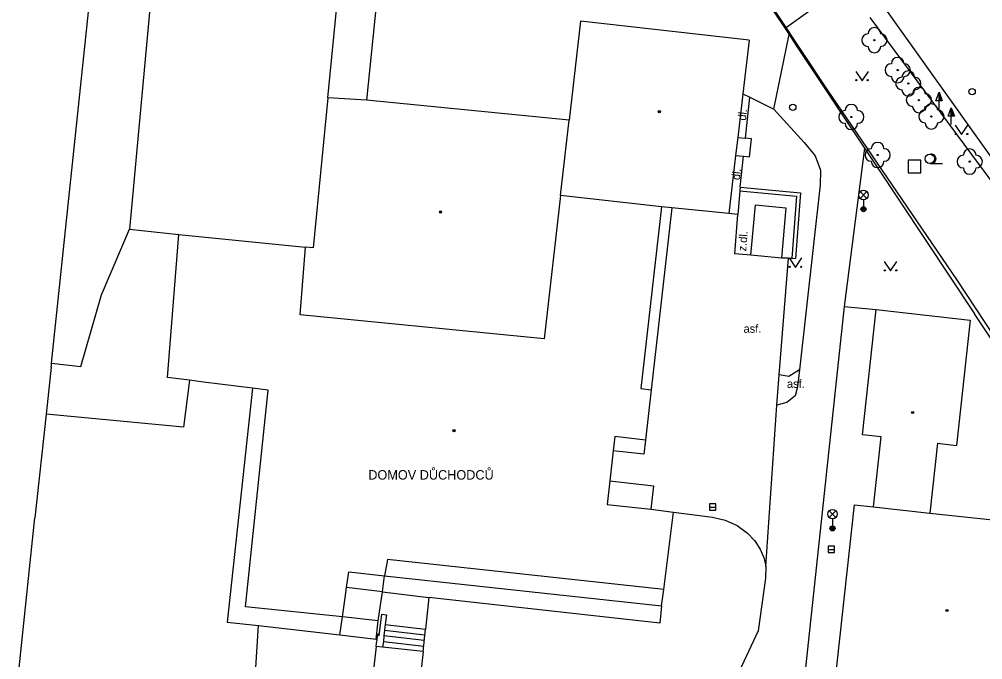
# Model space of a CAD drawing. Extents: x -595546 to -593986, y -1160845 to -1159202.
# Drawn here: x -595348.9 to -595272.7, y -1160533 to -1160482.3 of the extents above; entities that cross this region are included whole.
import ezdxf

# ---------------------------------------------------------------- set-up
doc = ezdxf.new("R2010")
doc.units = 0
for name, color, linetype in [('Level 22', 7, 'Continuous'), ('Level 25', 7, 'Continuous'), ('Level 26', 7, 'Continuous'), ('Level 27', 7, 'Continuous'), ('Level 28', 7, 'Continuous'), ('Level 31', 7, 'Continuous'), ('Level 33', 7, 'Continuous'), ('Level 36', 7, 'Continuous'), ('Level 39', 7, 'Continuous'), ('Specificka linie pasportu komunikaci', 7, 'Continuous'), ('TM - budovy zdene_ betonove - VP', 7, 'Continuous'), ('TM - chodniky - VP', 7, 'Continuous'), ('TM - horni hrana svahu', 7, 'Continuous'), ('TM - komunikace - VP', 7, 'Continuous'), ('TM - letecke snimky - pomocna linie', 7, 'Continuous'), ('TM - plot drateny_ kovovy - VP', 7, 'Continuous'), ('TM - podezdivka plotu - VP', 7, 'Continuous'), ('TM - pomocna konstrukcni linie', 7, 'Continuous'), ('TM - popis objektu', 7, 'Continuous'), ('TM - popis povrchu', 7, 'Continuous'), ('TM - rozhrani mezi zpev. plochami mezi sebou - VP', 7, 'Continuous'), ('TM - rozhrani ploch obecne - VP', 7, 'Continuous'), ('TM - schody - VP', 7, 'Continuous'), ('TM - srafovani', 7, 'Continuous'), ('TM - zed operna - VP', 7, 'Continuous')]:
    doc.layers.add(name, color=color, linetype=linetype)

msp = doc.modelspace()

# ---------------------------------------------------------------- linework, layer by layer
at = {"layer": 'Level 22'}
for centre in [(-595281.24, -1160483.94), (-595279.39, -1160486.31), (-595278.56, -1160487.37), (-595277.72, -1160488.68), (-595283.06, -1160490.02), (-595276.73, -1160489.98), (-595280.98, -1160493.03), (-595273.7, -1160493.55)]:
    msp.add_circle(centre, 0.05, dxfattribs=at)
for centre, start, end in [((-595281.24, -1160483.44), 0, 180), ((-595281.74, -1160483.94), 90, 270), ((-595280.74, -1160483.94), 270, 90), ((-595281.24, -1160484.44), 180, 0), ((-595279.39, -1160485.81), 0, 180), ((-595279.89, -1160486.31), 90, 270), ((-595278.56, -1160486.87), 0, 180), ((-595278.89, -1160486.31), 270, 90), ((-595279.39, -1160486.81), 180, 0), ((-595279.06, -1160487.37), 90, 270), ((-595278.06, -1160487.37), 270, 90), ((-595278.56, -1160487.87), 180, 0), ((-595277.72, -1160488.18), 0, 180), ((-595278.22, -1160488.68), 90, 270), ((-595277.22, -1160488.68), 270, 90), ((-595283.06, -1160489.52), 0, 180), ((-595277.72, -1160489.18), 180, 0), ((-595277.23, -1160489.98), 90, 270), ((-595276.73, -1160489.48), 0, 180), ((-595276.23, -1160489.98), 270, 90), ((-595283.56, -1160490.02), 90, 270), ((-595282.56, -1160490.02), 270, 90), ((-595283.06, -1160490.52), 180, 0), ((-595276.73, -1160490.48), 180, 0), ((-595281.48, -1160493.03), 90, 270), ((-595280.98, -1160492.53), 0, 180), ((-595280.48, -1160493.03), 270, 90), ((-595273.7, -1160493.05), 0, 180), ((-595274.2, -1160493.55), 90, 270), ((-595273.2, -1160493.55), 270, 90), ((-595280.98, -1160493.53), 180, 0), ((-595273.7, -1160494.05), 180, 0)]:
    msp.add_arc(centre, 0.5, start, end, dxfattribs=at)
at = {"layer": 'Level 25'}
for p, q in [((-595276.372, -1160488.738), (-595276.12, -1160488.064)), ((-595276.12, -1160488.738), (-595276.372, -1160488.738)), ((-595276.12, -1160489.39), (-595276.12, -1160488.74)), ((-595275.412, -1160489.958), (-595275.16, -1160489.284)), ((-595275.16, -1160489.958), (-595275.412, -1160489.958)), ((-595275.16, -1160490.61), (-595275.16, -1160489.96))]:
    msp.add_line(p, q, dxfattribs=at)
for points in [[(-595275.87, -1160488.74), (-595276.12, -1160488.74), (-595276.12, -1160488.064), (-595276.12, -1160488.064)], [(-595275.927, -1160488.7), (-595276.08, -1160488.7), (-595276.08, -1160488.287)], [(-595275.985, -1160488.66), (-595276.04, -1160488.66), (-595276.04, -1160488.511)], [(-595274.91, -1160489.96), (-595275.16, -1160489.96), (-595275.16, -1160489.284), (-595275.16, -1160489.284)], [(-595274.967, -1160489.92), (-595275.12, -1160489.92), (-595275.12, -1160489.507)], [(-595275.025, -1160489.88), (-595275.08, -1160489.88), (-595275.08, -1160489.731)]]:
    msp.add_lwpolyline(points, close=True, dxfattribs=at)
at = {"layer": 'Level 26'}
msp.add_lwpolyline([(-595278.56, -1160494.44), (-595277.56, -1160494.44), (-595277.56, -1160493.44), (-595278.56, -1160493.44)], close=True, dxfattribs=at)
at = {"layer": 'Level 27'}
for p, q in [((-595294.27, -1160520.9), (-595293.77, -1160520.9)), ((-595284.9, -1160524.25), (-595284.4, -1160524.25))]:
    msp.add_line(p, q, dxfattribs=at)
for points in [[(-595294.27, -1160521.15), (-595293.77, -1160521.15), (-595293.77, -1160520.65), (-595294.27, -1160520.65)], [(-595284.9, -1160524.5), (-595284.4, -1160524.5), (-595284.4, -1160524), (-595284.9, -1160524)]]:
    msp.add_lwpolyline(points, close=True, dxfattribs=at)
at = {"layer": 'Level 28'}
msp.add_circle((-595273.51, -1160488.01), 0.25, dxfattribs=at)
at = {"layer": 'Level 31'}
msp.add_circle((-595287.69, -1160489.26), 0.25, dxfattribs=at)
at = {"layer": 'Level 33'}
for p, q in [((-595282.365, -1160496.46), (-595281.835, -1160495.93)), ((-595282.365, -1160495.93), (-595281.835, -1160496.46)), ((-595282.1, -1160496.57), (-595282.1, -1160497.32)), ((-595284.815, -1160521.72), (-595284.285, -1160521.19)), ((-595284.815, -1160521.19), (-595284.285, -1160521.72)), ((-595284.55, -1160521.83), (-595284.55, -1160522.58))]:
    msp.add_line(p, q, dxfattribs=at)
for centre, radius in [((-595282.1, -1160496.195), 0.375), ((-595282.1, -1160497.32), 0.2), ((-595282.1, -1160497.32), 0.145), ((-595282.1, -1160497.32), 0.0876), ((-595284.55, -1160521.455), 0.375), ((-595284.55, -1160522.58), 0.2), ((-595284.55, -1160522.58), 0.145), ((-595284.55, -1160522.58), 0.0876)]:
    msp.add_circle(centre, radius, dxfattribs=at)
at = {"layer": 'Level 36'}
msp.add_line((-595276.86, -1160493.705), (-595275.86, -1160493.705), dxfattribs=at)
for points in [[(-595282.71, -1160486.41), (-595282.21, -1160487.16), (-595281.71, -1160486.41)], [(-595274.84, -1160490.67), (-595274.34, -1160491.42), (-595273.84, -1160490.67)], [(-595287.98, -1160501.18), (-595287.48, -1160501.93), (-595286.98, -1160501.18)], [(-595280.46, -1160501.46), (-595279.96, -1160502.21), (-595279.46, -1160501.46)]]:
    msp.add_lwpolyline(points, dxfattribs=at)
for centre, radius in [((-595282.66, -1160487.11), 0.05), ((-595281.761, -1160487.11), 0.05), ((-595274.79, -1160491.37), 0.05), ((-595273.891, -1160491.37), 0.05), ((-595276.86, -1160493.33), 0.375), ((-595287.93, -1160501.88), 0.05), ((-595287.031, -1160501.88), 0.05), ((-595280.41, -1160502.16), 0.05), ((-595279.511, -1160502.16), 0.05)]:
    msp.add_circle(centre, radius, dxfattribs=at)
msp.add_arc((-595276.735, -1160493.33), 0.375, 260.40593, 99.59407, dxfattribs=at)
at = {"layer": 'Level 39'}
for centre, radius in [((-595298.25, -1160489.6), 0.09), ((-595298.25, -1160489.6), 0.0398), ((-595315.55, -1160497.55), 0.09), ((-595315.55, -1160497.55), 0.0398), ((-595278.21, -1160513.41), 0.09), ((-595278.21, -1160513.41), 0.0398), ((-595314.49, -1160514.84), 0.09), ((-595314.49, -1160514.84), 0.0398), ((-595275.5, -1160529.08), 0.09), ((-595275.5, -1160529.08), 0.0398)]:
    msp.add_circle(centre, radius, dxfattribs=at)
at = {"layer": 'Specificka linie pasportu komunikaci'}
for points in [[(-595289.81, -1160525.59), (-595288.95, -1160512.83)], [(-595322.98, -1160527.26), (-595322.81, -1160526.02), (-595319.98, -1160526.33)], [(-595323.09, -1160528.08), (-595322.98, -1160527.26)], [(-595320.13, -1160527.61), (-595322.98, -1160527.26)], [(-595323.3, -1160529.59), (-595323.09, -1160528.08)], [(-595298.06, -1160528.7), (-595298.21, -1160530.08), (-595316.46, -1160528.06)], [(-595323.5, -1160531.02), (-595323.3, -1160529.59)], [(-595330.3, -1160536.09), (-595329.95, -1160530.28)]]:
    msp.add_lwpolyline(points, dxfattribs=at)
at = {"layer": 'TM - budovy zdene_ betonove - VP'}
for points in [[(-595324.45, -1160488.5), (-595323.34, -1160477.22)], [(-595338.42, -1160480.27), (-595340.15, -1160498.9)], [(-595304.49, -1160482.43), (-595305.38, -1160490.28)], [(-595291.14, -1160483.93), (-595304.49, -1160482.43)], [(-595291.14, -1160483.93), (-595291.63, -1160488.18)], [(-595324.45, -1160488.5), (-595325.62, -1160500.39)], [(-595321.41, -1160488.7), (-595324.45, -1160488.5)], [(-595305.38, -1160490.28), (-595321.41, -1160488.7)], [(-595291.63, -1160488.18), (-595292.04, -1160491.64)], [(-595306.05, -1160496.24), (-595305.38, -1160490.28)], [(-595292.04, -1160491.64), (-595292.21, -1160493.06)], [(-595292.21, -1160493.06), (-595292.74, -1160497.66)], [(-595306.05, -1160496.24), (-595307.34, -1160507.58)], [(-595298.06, -1160497.14), (-595306.05, -1160496.24)], [(-595298.06, -1160497.14), (-595299.7, -1160511.52)], [(-595297.26, -1160497.22), (-595298.06, -1160497.14)], [(-595292.74, -1160497.66), (-595297.26, -1160497.22)], [(-595340.15, -1160498.9), (-595336.23, -1160499.33)], [(-595337.14, -1160510.64), (-595336.23, -1160499.33)], [(-595336.23, -1160499.33), (-595326.22, -1160500.33)], [(-595326.65, -1160505.67), (-595326.22, -1160500.33)], [(-595325.62, -1160500.39), (-595326.22, -1160500.33)], [(-595282.18, -1160515.17), (-595281.09, -1160505.27)], [(-595281.09, -1160505.27), (-595273.66, -1160506.11)], [(-595307.34, -1160507.58), (-595326.65, -1160505.67)], [(-595273.66, -1160506.11), (-595274.75, -1160516.01)], [(-595335.41, -1160510.86), (-595337.14, -1160510.64)], [(-595334.29, -1160511), (-595335.41, -1160510.86)], [(-595330.41, -1160511.49), (-595334.29, -1160511)], [(-595329.17, -1160511.64), (-595330.41, -1160511.49)], [(-595299.7, -1160511.52), (-595298.9, -1160511.61)], [(-595330.96, -1160528.79), (-595329.17, -1160511.64)], [(-595298.9, -1160511.61), (-595299.35, -1160515.6)], [(-595301.77, -1160515.32), (-595301.9, -1160516.44)], [(-595299.35, -1160515.6), (-595301.77, -1160515.32)], [(-595280.69, -1160515.34), (-595282.18, -1160515.17)], [(-595281.31, -1160520.89), (-595280.69, -1160515.34)], [(-595276.24, -1160515.84), (-595276.84, -1160521.37)], [(-595276.24, -1160515.84), (-595274.75, -1160516.01)], [(-595301.9, -1160516.44), (-595302.17, -1160518.82)], [(-595302.17, -1160518.82), (-595302.38, -1160520.68)], [(-595302.38, -1160520.68), (-595298.91, -1160521.07)], [(-595284.56, -1160536.64), (-595282.8, -1160520.73)], [(-595282.8, -1160520.73), (-595281.31, -1160520.89)], [(-595298.91, -1160521.07), (-595297.12, -1160521.29)], [(-595297.9, -1160527.41), (-595297.12, -1160521.29)], [(-595281.31, -1160520.89), (-595276.84, -1160521.37)], [(-595276.84, -1160521.37), (-595267.9, -1160522.34)], [(-595319.75, -1160525.05), (-595319.98, -1160526.33)], [(-595297.9, -1160527.41), (-595319.75, -1160525.05)], [(-595320.13, -1160527.61), (-595319.98, -1160526.33)], [(-595320.47, -1160529.89), (-595320.13, -1160527.61)], [(-595323.3, -1160529.59), (-595330.96, -1160528.79)], [(-595320.47, -1160529.89), (-595323.3, -1160529.59)]]:
    msp.add_lwpolyline(points, dxfattribs=at)
at = {"layer": 'TM - chodniky - VP'}
for points in [[(-595346.3, -1160509.5), (-595343.27, -1160480.68), (-595338.42, -1160480.27)], [(-595291.63, -1160488.18), (-595291.1, -1160488.44)], [(-595291.1, -1160488.44), (-595289.19, -1160489.39)], [(-595289.19, -1160489.39), (-595286.8, -1160492.03)], [(-595286.8, -1160492.03), (-595285.93, -1160493.09), (-595285.51, -1160494.23), (-595285.53, -1160495.4)], [(-595282.02, -1160492.48), (-595283.64, -1160505.03)], [(-595285.53, -1160495.4), (-595287.16, -1160510.03)], [(-595288.76, -1160510.44), (-595288.02, -1160501.19)], [(-595288.02, -1160501.19), (-595287.77, -1160501.19)], [(-595283.64, -1160505.03), (-595281.09, -1160505.27)], [(-595346.34, -1160509.82), (-595346.74, -1160513.53)], [(-595346.34, -1160509.82), (-595346.31, -1160509.63), (-595346.3, -1160509.5)], [(-595287.16, -1160510.03), (-595287.31, -1160511.39)], [(-595288.95, -1160512.83), (-595288.76, -1160510.44)], [(-595287.31, -1160511.39), (-595287.51, -1160512.1), (-595288.15, -1160512.63), (-595288.95, -1160512.83)], [(-595346.74, -1160513.53), (-595347.62, -1160521.74)], [(-595348.86, -1160533.62), (-595347.62, -1160521.74)], [(-595320.64, -1160531.94), (-595321.54, -1160539.74)], [(-595320.13, -1160531.98), (-595320.64, -1160531.94)], [(-595316.93, -1160532.34), (-595320.13, -1160531.98)], [(-595316.93, -1160532.34), (-595317.8, -1160540.25)]]:
    msp.add_lwpolyline(points, dxfattribs=at)
at = {"layer": 'TM - horni hrana svahu'}
msp.add_lwpolyline([(-595281.61, -1160482.14), (-595270.46, -1160497.18)], dxfattribs=at)
at = {"layer": 'TM - komunikace - VP'}
for points in [[(-595281.14, -1160480.34), (-595270.39, -1160495.46)], [(-595297.12, -1160521.29), (-595294.03, -1160521.7)], [(-595294.03, -1160521.7), (-595293.03, -1160521.92), (-595292.09, -1160522.35), (-595291.27, -1160522.96), (-595290.72, -1160523.55), (-595290.28, -1160524.23), (-595289.96, -1160524.97)], [(-595289.96, -1160524.97), (-595289.81, -1160525.59)], [(-595289.81, -1160525.59), (-595289.84, -1160526.52)], [(-595289.84, -1160526.52), (-595290.44, -1160530.69)], [(-595290.44, -1160530.69), (-595292.13, -1160534.35)]]:
    msp.add_lwpolyline(points, dxfattribs=at)
at = {"layer": 'TM - letecke snimky - pomocna linie'}
for points in [[(-595346.3, -1160509.5), (-595343.98, -1160509.78), (-595342.36, -1160504.11), (-595340.15, -1160498.9)], [(-595335.41, -1160510.86), (-595335.88, -1160514.57), (-595346.74, -1160513.53)], [(-595320.64, -1160531.35), (-595320.56, -1160531.36)]]:
    msp.add_lwpolyline(points, dxfattribs=at)
at = {"layer": 'TM - plot drateny_ kovovy - VP'}
for points in [[(-595311.49, -1160448.37), (-595287.99, -1160483.49)], [(-595287.99, -1160483.49), (-595287.42, -1160484.35), (-595282.13, -1160492.32), (-595282.02, -1160492.48)], [(-595282.02, -1160492.48), (-595281.12, -1160493.84), (-595273.31, -1160505.59)], [(-595247.28, -1160544.68), (-595273.31, -1160505.59)]]:
    msp.add_lwpolyline(points, dxfattribs=at)
at = {"layer": 'TM - podezdivka plotu - VP'}
for points in [[(-595285.01, -1160487.78), (-595292.58, -1160476.31)], [(-595274.67, -1160502.96), (-595285.01, -1160487.78)], [(-595291.85, -1160495.57), (-595291.88, -1160495.87)], [(-595291.88, -1160495.87), (-595287.41, -1160496.3), (-595287.77, -1160501.19)], [(-595287.77, -1160501.19), (-595287.47, -1160501.21)], [(-595271.06, -1160508.45), (-595274.67, -1160502.96)]]:
    msp.add_lwpolyline(points, dxfattribs=at)
at = {"layer": 'TM - pomocna konstrukcni linie'}
msp.add_lwpolyline([(-595289.19, -1160489.39), (-595287.99, -1160483.49)], dxfattribs=at)
at = {"layer": 'TM - rozhrani mezi zpev. plochami mezi sebou - VP'}
for points in [[(-595292.04, -1160491.64), (-595291.42, -1160491.71)], [(-595292.21, -1160493.06), (-595291.58, -1160493.13)], [(-595291.88, -1160495.87), (-595292.03, -1160497.74)], [(-595292.03, -1160497.74), (-595292.74, -1160497.66)], [(-595291.01, -1160500.95), (-595292.27, -1160500.84), (-595292.03, -1160497.74)], [(-595288.02, -1160501.19), (-595288.58, -1160501.19)]]:
    msp.add_lwpolyline(points, dxfattribs=at)
at = {"layer": 'TM - rozhrani ploch obecne - VP'}
for points in [[(-595321.2, -1160457.69), (-595318.29, -1160458.16), (-595321.41, -1160488.7)], [(-595291.42, -1160491.71), (-595291.1, -1160488.44)], [(-595291.58, -1160493.13), (-595291.11, -1160493.18), (-595290.95, -1160491.76), (-595291.42, -1160491.71)], [(-595291.85, -1160495.57), (-595291.58, -1160493.13)], [(-595291.01, -1160500.95), (-595290.63, -1160496.98), (-595288.23, -1160497.22)], [(-595297.26, -1160497.22), (-595298.9, -1160511.61)], [(-595288.23, -1160497.22), (-595288.58, -1160501.19)], [(-595288.58, -1160501.19), (-595291.01, -1160500.95)], [(-595283.64, -1160505.03), (-595287.28, -1160539.3)], [(-595287.16, -1160510.03), (-595288.01, -1160510.55), (-595288.76, -1160510.44)], [(-595330.41, -1160511.49), (-595332.42, -1160530)], [(-595299.35, -1160515.6), (-595299.48, -1160516.72)], [(-595299.48, -1160516.72), (-595301.9, -1160516.44)], [(-595302.17, -1160518.82), (-595298.7, -1160519.22)], [(-595298.7, -1160519.22), (-595298.91, -1160521.07)], [(-595319.98, -1160526.33), (-595298.06, -1160528.7)], [(-595298.06, -1160528.7), (-595297.9, -1160527.41)], [(-595320.13, -1160527.61), (-595316.46, -1160528.06)], [(-595316.46, -1160528.06), (-595316.73, -1160530.55)], [(-595320.56, -1160531.36), (-595320.5, -1160530.92), (-595320.4, -1160531.1), (-595320.2, -1160529.38)], [(-595320.2, -1160529.38), (-595319.83, -1160529.42), (-595319.92, -1160530.2)], [(-595332.42, -1160530), (-595329.95, -1160530.28)], [(-595329.95, -1160530.28), (-595323.5, -1160531.02)], [(-595320.64, -1160531.35), (-595320.47, -1160529.89)], [(-595319.92, -1160530.2), (-595319.97, -1160530.64), (-595320.02, -1160531.09), (-595320.07, -1160531.54), (-595320.13, -1160531.98)], [(-595316.93, -1160532.34), (-595316.73, -1160530.55)], [(-595323.5, -1160531.02), (-595320.64, -1160531.35)], [(-595320.64, -1160531.94), (-595320.61, -1160531.67), (-595320.57, -1160531.41), (-595320.56, -1160531.36)]]:
    msp.add_lwpolyline(points, dxfattribs=at)
at = {"layer": 'TM - schody - VP'}
for points in [[(-595319.97, -1160530.64), (-595316.78, -1160531)], [(-595319.92, -1160530.2), (-595316.73, -1160530.55)], [(-595316.83, -1160531.45), (-595320.02, -1160531.09)], [(-595320.07, -1160531.54), (-595316.88, -1160531.9)]]:
    msp.add_lwpolyline(points, dxfattribs=at)
at = {"layer": 'TM - srafovani'}
msp.add_lwpolyline([(-595283.48, -1160479.54), (-595288.2, -1160482.95)], dxfattribs=at)
at = {"layer": 'TM - zed operna - VP'}
msp.add_lwpolyline([(-595291.85, -1160495.57), (-595287.09, -1160496.03), (-595287.47, -1160501.21)], dxfattribs=at)

# ---------------------------------------------------------------- texts
at = {"layer": 'TM - popis objektu'}
msp.add_text('DOMOV DŮCHODCŮ', height=0.75, rotation=359.99, dxfattribs=at).set_placement((-595321.26, -1160518.72))
at = {"layer": 'TM - popis povrchu'}
for s, rotation, p in [('dl.', 83.59647, (-595291.4, -1160490.33)), ('dl.', 83.59647, (-595291.88, -1160495.04)), ('z.dl.', 85.57303, (-595291.38, -1160500.67))]:
    msp.add_text(s, height=0.65, rotation=rotation, dxfattribs=at).set_placement(p)
for p in [(-595291.58, -1160507.1), (-595288.15, -1160511.46)]:
    msp.add_text('asf.', height=0.65, dxfattribs=at).set_placement(p)

doc.saveas('drawing.dxf')
